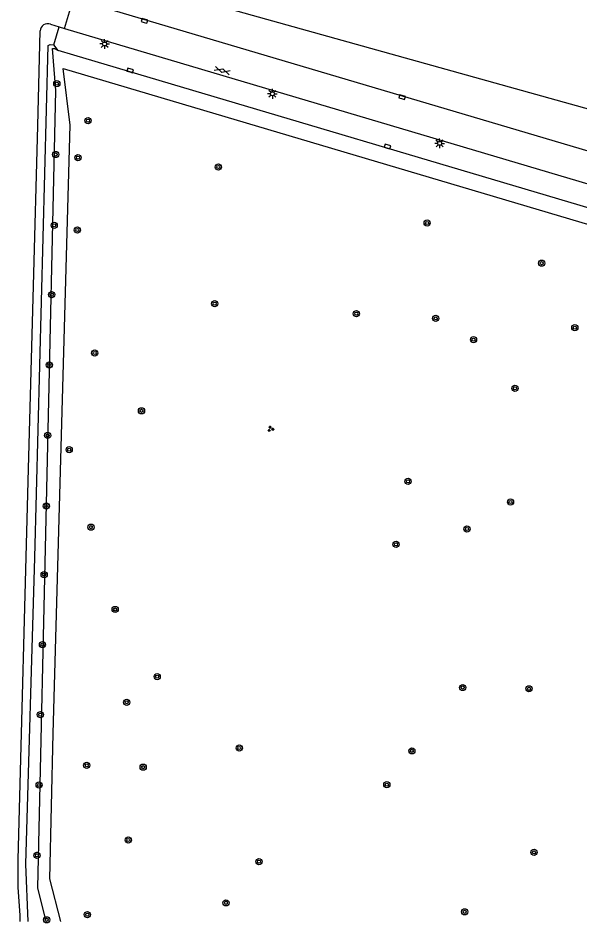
# Model space of a CAD drawing. Extents: x 124000 to 128010, y 398999 to 403000.
# Drawn here: x 127712.5 to 127784.7, y 398999.8 to 399116.2 of the extents above; entities that cross this region are included whole.
import ezdxf

# ---------------------------------------------------------------- set-up
doc = ezdxf.new("R2010")
doc.units = 0
for name, color, linetype in [('gg-knt-verharding', 7, 'Continuous'), ('gg-knt-verharding nz', 7, 'Continuous'), ('gt-grn-groengrens', 7, 'Continuous'), ('gt-grn-vlakafsluiter', 7, 'Continuous'), ('gt-grn-weggrens', 7, 'Continuous'), ('gt-grn-weggrens revisie', 7, 'Continuous'), ('gt-symb-boom', 7, 'Continuous'), ('gt-symb-gesloten verharding', 7, 'Continuous'), ('gt-symb-groenvak', 7, 'Continuous'), ('gt-symb-kolk', 7, 'Continuous'), ('gt-symb-lichtmast', 7, 'Continuous')]:
    doc.layers.add(name, color=color, linetype=linetype)

# ---------------------------------------------------------------- blocks, each defined once
blk = doc.blocks.new('gt0-BOOM')
at = {"layer": 'gt-symb-boom'}
for radius in [0.4, 0.2]:
    blk.add_circle((0, 0), radius, dxfattribs=at)
blk = doc.blocks.new('gt0-GRVAK')
at = {"layer": 'gt-symb-groenvak'}
for p, q in [((-0.11, 0.19), (-0.23, 0.24)), ((-0.18, 0.15), (0.09, 0.15)), ((-0.09, 0.21), (-0.16, 0.32)), ((-0.05, 0.21), (-0.05, 0.39)), ((0, 0.21), (0.06, 0.32)), ((0.01, 0.19), (0.13, 0.24)), ((0.26, -0.05), (0.2, 0.06)), ((0.3, -0.05), (0.3, 0.13)), ((0.35, -0.05), (0.41, 0.06)), ((-0.25, -0.23), (-0.36, -0.18)), ((-0.32, -0.26), (-0.05, -0.26)), ((-0.23, -0.21), (-0.29, -0.1)), ((-0.18, -0.2), (-0.18, -0.02)), ((-0.14, -0.21), (-0.07, -0.1)), ((-0.12, -0.23), (0, -0.18)), ((0.24, -0.07), (0.12, -0.02)), ((0.17, -0.11), (0.44, -0.11)), ((0.37, -0.07), (0.49, -0.02))]:
    blk.add_line(p, q, dxfattribs=at)
blk = doc.blocks.new('gt0-KOLK')
at = {"layer": 'gt-symb-kolk'}
blk.add_lwpolyline([(0, 0), (0.38, 0), (0.38, 0.4), (-0.38, 0.4), (-0.38, 0), (0, 0)], dxfattribs=at)
blk = doc.blocks.new('gt0-LMAST')
at = {"layer": 'gt-symb-lichtmast'}
for p, q in [((-0.18, 0.17), (-0.45, 0.44)), ((-0.01, 0.25), (-0.01, 0.62)), ((0.17, 0.17), (0.44, 0.44)), ((-0.26, 0), (-0.63, 0)), ((-0.18, -0.18), (-0.45, -0.45)), ((-0.01, -0.25), (-0.01, -0.63)), ((0.44, -0.45), (0.17, -0.18)), ((0.24, 0), (0.62, 0))]:
    blk.add_line(p, q, dxfattribs=at)
blk.add_circle((-0.01, 0), 0.25, dxfattribs=at)
blk = doc.blocks.new('gt0-GESVH1')
at = {"layer": 'gt-symb-gesloten verharding'}
for p, q in [((-0.99, -0.26), (0.01, 0.24)), ((0.01, -0.26), (-0.99, 0.24)), ((0.01, 0.24), (1.01, -0.26)), ((1.01, 0.24), (0.01, -0.26))]:
    blk.add_line(p, q, dxfattribs=at)

msp = doc.modelspace()

# ---------------------------------------------------------------- linework, layer by layer
at = {"layer": 'gg-knt-verharding'}
msp.add_line((127717.63, 399112.09), (127717.07, 399112.79), dxfattribs=at)
for points in [[(127720.22, 399118.64), (127795.04, 399096.43), (127832.47, 399085.28), (127846.99, 399082.3)], [(127713.79, 399000), (127713.49, 399007.35), (127714.62, 399046.83), (127716.33, 399112.74), (127716.59, 399112.85), (127717.07, 399112.79)], [(127845.61, 399075.37), (127830.92, 399078.4), (127793.03, 399089.7), (127719.63, 399111.47), (127717.63, 399112.09)]]:
    msp.add_lwpolyline(points, dxfattribs=at)
at = {"layer": 'gg-knt-verharding nz'}
for p, q in [((127716.64, 399115.45), (127717.75, 399115.13)), ((127717.75, 399115.13), (127718.44, 399114.93))]:
    msp.add_line(p, q, dxfattribs=at)
for points in [[(127712.76, 399000), (127712.73, 399000.79), (127712.48, 399004.37), (127712.48, 399007.98), (127713.8, 399058.26), (127714.44, 399081.81), (127715.02, 399102.38), (127715.32, 399114.6)], [(127718.43, 399114.89), (127831.97, 399081.21), (127834.7, 399080.49), (127846.18, 399078.27)]]:
    msp.add_lwpolyline(points, dxfattribs=at)
msp.add_arc((127716.29, 399114.55), 0.97, 68.9862, 176.6074, dxfattribs=at)
at = {"layer": 'gt-grn-groengrens'}
for points in [[(127716.09, 399000), (127715.03, 399004.32), (127717.31, 399106.93), (127716.88, 399112.32), (127717.14, 399112.34), (127717.63, 399112.09)], [(127717.99, 399000), (127716.55, 399005.49), (127716.97, 399024.2), (127719.18, 399102.49), (127718.27, 399109.75), (127809.67, 399082.6), (127810.98, 399081.72)]]:
    msp.add_lwpolyline(points, dxfattribs=at)
at = {"layer": 'gt-grn-vlakafsluiter'}
msp.add_lwpolyline([(127847.71, 399085.79), (127844.64, 399083.72), (127832.6, 399086.01), (127796.89, 399101.43), (127720.33, 399122.85)], dxfattribs=at)
at = {"layer": 'gt-grn-weggrens'}
msp.add_line((127717.07, 399112.79), (127717.75, 399115.13), dxfattribs=at)
at = {"layer": 'gt-grn-weggrens revisie'}
for p, q in [((127718.44, 399114.93), (127719.59, 399118.83)), ((127718.43, 399114.89), (127718.44, 399114.93))]:
    msp.add_line(p, q, dxfattribs=at)

# ---------------------------------------------------------------- block references
at = {"layer": 'gt-symb-boom'}
for p in [(127717.46, 399107.8), (127721.48, 399103.05), (127717.31, 399098.7), (127720.18, 399098.28), (127738.24, 399097.08), (127717.12, 399089.59), (127765.09, 399089.87), (127720.1, 399088.98), (127779.82, 399084.71), (127716.8, 399080.66), (127737.77, 399079.49), (127755.99, 399078.21), (127766.19, 399077.6), (127784.09, 399076.4), (127771.06, 399074.86), (127722.33, 399073.15), (127716.49, 399071.62), (127776.39, 399068.6), (127728.35, 399065.71), (127716.29, 399062.54), (127719.05, 399060.7), (127762.64, 399056.64), (127716.1, 399053.45), (127775.82, 399053.97), (127721.84, 399050.74), (127770.21, 399050.49), (127761.09, 399048.54), (127715.83, 399044.64), (127724.96, 399040.15), (127715.61, 399035.61), (127730.37, 399031.5), (127769.67, 399030.1), (127778.19, 399029.94), (127726.45, 399028.21), (127715.34, 399026.62), (127740.93, 399022.31), (127763.13, 399021.95), (127721.31, 399020.1), (127728.56, 399019.85), (127715.18, 399017.55), (127759.91, 399017.6), (127726.65, 399010.47), (127778.85, 399008.88), (127714.9, 399008.52), (127743.46, 399007.68), (127739.21, 399002.39), (127721.39, 399000.88), (127769.92, 399001.24), (127716.14, 399000.21)]:
    msp.add_blockref('gt0-BOOM', p, dxfattribs=at)
at = {"layer": 'gt-symb-gesloten verharding', "rotation": -16.551136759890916}
msp.add_blockref('gt0-GESVH1', (127738.73, 399109.5), dxfattribs=at)
at = {"layer": 'gt-symb-groenvak'}
msp.add_blockref('gt0-GRVAK', (127744.95, 399063.38), dxfattribs=at)
at = {"layer": 'gt-symb-kolk'}
for p, rotation in [((127728.69, 399115.7), -17.511195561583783), ((127726.84, 399109.32), -17.511195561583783), ((127761.81, 399105.89), -17.51119556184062), ((127759.94, 399099.53), -17.511195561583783)]:
    msp.add_blockref('gt0-KOLK', p, dxfattribs=dict(at, rotation=rotation))
at = {"layer": 'gt-symb-lichtmast'}
for p in [(127723.61, 399112.92), (127745.2, 399106.51), (127766.71, 399100.13)]:
    msp.add_blockref('gt0-LMAST', p, dxfattribs=at)

doc.saveas('drawing.dxf')
